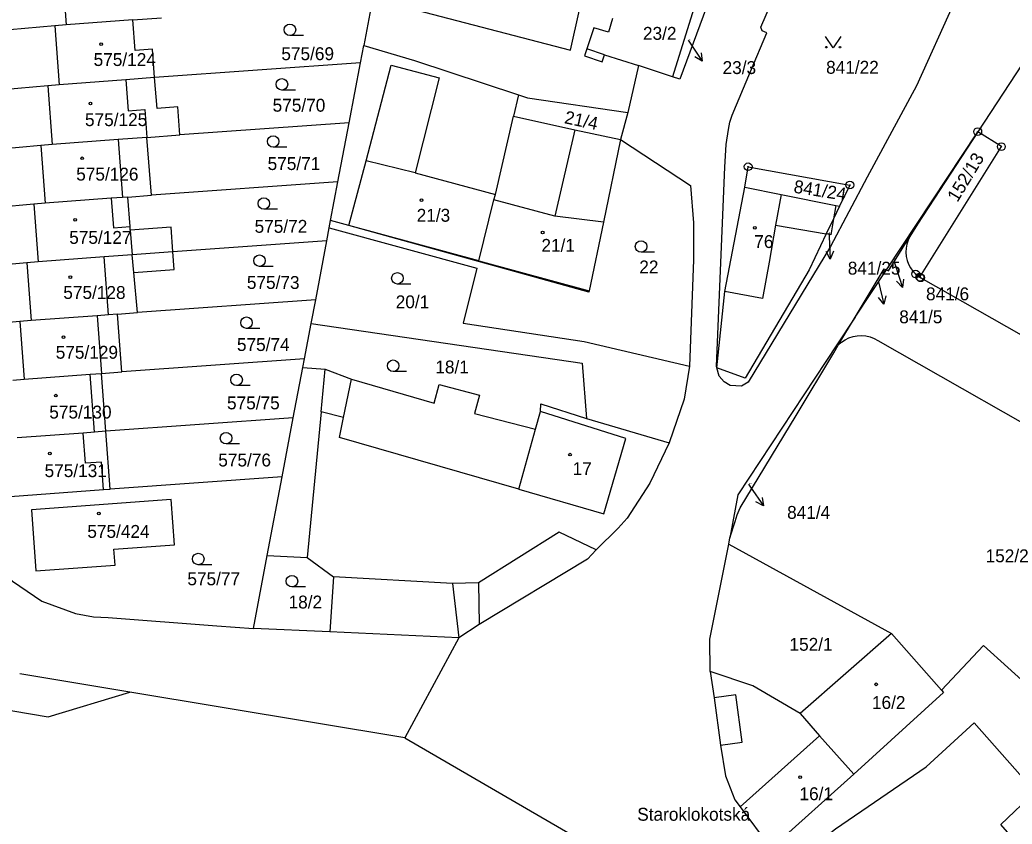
# Model space of a CAD drawing. Extents: x -737240 to -735272, y -1119606 to -1117878.
# Drawn here: x -737113 to -736982.1, y -1119214.7 to -1119108.5 of the extents above; entities that cross this region are included whole.
import ezdxf

# ---------------------------------------------------------------- set-up
doc = ezdxf.new("R2010")
doc.units = 0
for name, color, linetype in [('Level 1', 7, 'Continuous'), ('Level 15', 7, 'Continuous'), ('Level 16', 7, 'Continuous'), ('Level 18', 7, 'Continuous'), ('Level 19', 7, 'Continuous'), ('Level 25', 7, 'Continuous'), ('Level 4', 7, 'Continuous')]:
    doc.layers.add(name, color=color, linetype=linetype)

msp = doc.modelspace()

# ---------------------------------------------------------------- linework, layer by layer
at = {"layer": 'Level 1'}
for p, q in [((-737066.56, -1119106.27), (-737067.63, -1119111.91)), ((-737023.87, -1119106.3), (-737026.91, -1119116.04)), ((-737108.4, -1119109.3), (-737114.33, -1119109.84)), ((-737106.91, -1119109.18), (-737108.4, -1119109.3)), ((-737098.12, -1119108.53), (-737106.91, -1119109.18)), ((-737098.12, -1119108.53), (-737094.33, -1119108.24)), ((-737068.06, -1119114.2), (-737067.63, -1119111.91)), ((-737035.86, -1119113.12), (-737031.39, -1119114.55)), ((-736979.91, -1119113.09), (-736986.62, -1119123.28)), ((-737068.06, -1119114.2), (-737095.25, -1119116.14)), ((-737069.57, -1119122.13), (-737068.06, -1119114.2)), ((-737031.39, -1119114.55), (-737032.78, -1119120.74)), ((-737026.91, -1119116.04), (-737031.39, -1119114.55)), ((-737107.82, -1119117.08), (-737109.31, -1119117.21)), ((-737099.02, -1119116.42), (-737107.82, -1119117.08)), ((-737095.25, -1119116.14), (-737099.02, -1119116.42)), ((-737109.31, -1119117.21), (-737115.26, -1119117.75)), ((-737047.23, -1119118.4), (-737047.88, -1119121.21)), ((-737032.78, -1119120.74), (-737033.75, -1119124.3)), ((-737069.57, -1119122.13), (-737091.92, -1119123.71)), ((-737071.04, -1119129.9), (-737069.57, -1119122.13)), ((-737050.27, -1119131.57), (-737047.88, -1119121.21)), ((-737047.88, -1119121.21), (-737039.8, -1119123.04)), ((-737039.8, -1119123.04), (-737033.75, -1119124.3)), ((-736998.68, -1119141.52), (-736986.62, -1119123.28)), ((-737108.73, -1119124.97), (-737110.23, -1119125.08)), ((-737100.05, -1119124.32), (-737108.73, -1119124.97)), ((-737096.24, -1119124.04), (-737100.05, -1119124.32)), ((-737096.24, -1119124.04), (-737091.92, -1119123.71)), ((-737095.66, -1119131.67), (-737096.24, -1119124.04)), ((-737033.75, -1119124.3), (-737036.02, -1119135.2)), ((-737110.23, -1119125.08), (-737116.19, -1119125.66)), ((-737071.04, -1119129.9), (-737095.66, -1119131.67)), ((-737072.01, -1119134.99), (-737071.04, -1119129.9)), ((-737019.97, -1119144.37), (-737017.37, -1119130.61)), ((-737017.37, -1119130.61), (-737012.57, -1119131.57)), ((-737111.15, -1119132.83), (-737117.1, -1119133.41)), ((-737109.66, -1119132.72), (-737111.15, -1119132.83)), ((-737100.97, -1119132.07), (-737109.66, -1119132.72)), ((-737099.47, -1119131.95), (-737100.97, -1119132.07)), ((-737098.78, -1119131.9), (-737099.47, -1119131.95)), ((-737098.78, -1119131.9), (-737095.66, -1119131.67)), ((-737098.48, -1119135.8), (-737098.78, -1119131.9)), ((-737052.46, -1119140.31), (-737050.46, -1119132.28)), ((-737050.46, -1119132.28), (-737050.27, -1119131.57)), ((-737012.57, -1119131.57), (-737005.35, -1119133.04)), ((-737004.86, -1119133.12), (-737005.65, -1119134.76)), ((-737005.35, -1119133.04), (-737004.86, -1119133.12)), ((-737072.2, -1119135.97), (-737072.01, -1119134.99)), ((-737069.61, -1119135.68), (-737072.01, -1119134.99)), ((-737036.02, -1119135.2), (-737037.9, -1119144.26)), ((-737005.65, -1119134.76), (-737006.61, -1119136.77)), ((-737098.44, -1119136.29), (-737098.48, -1119135.8)), ((-737072.51, -1119137.67), (-737072.2, -1119135.97)), ((-737052.49, -1119140.43), (-737069.61, -1119135.68)), ((-737072.51, -1119137.67), (-737092.81, -1119139.13)), ((-737073.98, -1119145.46), (-737072.51, -1119137.67)), ((-737092.81, -1119139.13), (-737098.2, -1119139.53)), ((-737112.09, -1119140.57), (-737118.01, -1119141.15)), ((-737110.58, -1119140.46), (-737112.09, -1119140.57)), ((-737101.89, -1119139.81), (-737110.58, -1119140.46)), ((-737098.2, -1119139.53), (-737101.89, -1119139.81)), ((-737052.49, -1119140.43), (-737052.46, -1119140.31)), ((-737097.51, -1119147.16), (-737097.96, -1119141.88)), ((-737002.8, -1119147.76), (-736998.68, -1119141.52)), ((-737021.05, -1119154.44), (-737019.97, -1119144.37)), ((-737073.98, -1119145.46), (-737097.51, -1119147.16)), ((-737074.57, -1119148.57), (-737073.98, -1119145.46)), ((-737100.12, -1119147.35), (-737097.51, -1119147.16)), ((-737113.01, -1119148.32), (-737118.92, -1119148.9)), ((-737111.51, -1119148.21), (-737113.01, -1119148.32)), ((-737102.82, -1119147.56), (-737111.51, -1119148.21)), ((-737101.32, -1119147.44), (-737102.82, -1119147.56)), ((-737100.12, -1119147.35), (-737101.32, -1119147.44)), ((-737099.55, -1119154.99), (-737100.12, -1119147.35)), ((-737075.46, -1119153.25), (-737074.57, -1119148.57)), ((-737005.03, -1119151.45), (-737002.8, -1119147.76)), ((-737075.46, -1119153.25), (-737099.55, -1119154.99)), ((-737075.68, -1119154.38), (-737075.46, -1119153.25)), ((-737102.24, -1119155.19), (-737099.55, -1119154.99)), ((-737076.93, -1119161.04), (-737075.68, -1119154.38)), ((-737075.68, -1119154.38), (-737072.71, -1119154.62)), ((-737072.71, -1119154.62), (-737069.26, -1119155.92)), ((-737113.93, -1119156.06), (-737112.44, -1119155.95)), ((-737112.44, -1119155.95), (-737103.73, -1119155.3)), ((-737103.73, -1119155.3), (-737102.24, -1119155.19)), ((-737101.66, -1119162.82), (-737102.24, -1119155.19)), ((-737044.97, -1119162.53), (-737044.32, -1119160.19)), ((-737076.93, -1119161.04), (-737101.66, -1119162.82)), ((-737078.41, -1119168.82), (-737076.93, -1119161.04)), ((-737038.25, -1119161.15), (-737027.32, -1119164.33)), ((-737103.16, -1119162.93), (-737104.66, -1119163.05)), ((-737101.66, -1119162.82), (-737103.16, -1119162.93)), ((-737101.09, -1119170.45), (-737101.66, -1119162.82)), ((-737104.66, -1119163.05), (-737113.35, -1119163.7)), ((-737078.41, -1119168.82), (-737101.09, -1119170.45)), ((-737080.37, -1119179.19), (-737078.41, -1119168.82)), ((-737114.28, -1119171.44), (-737101.99, -1119170.52)), ((-737101.99, -1119170.52), (-737101.09, -1119170.45)), ((-737019.48, -1119177.73), (-737019.32, -1119176.87)), ((-737019.48, -1119177.73), (-736997.99, -1119189.52)), ((-737082.2, -1119188.84), (-737080.37, -1119179.19)), ((-737080.37, -1119179.19), (-737075.1, -1119179.48)), ((-737075.1, -1119179.48), (-737071.62, -1119182.04)), ((-737071.62, -1119182.04), (-737072.11, -1119189.3)), ((-737072.11, -1119189.3), (-737082.2, -1119188.84)), ((-737052.41, -1119188.31), (-737055.1, -1119190.06)), ((-737055.1, -1119190.06), (-737072.11, -1119189.3)), ((-737055.1, -1119190.06), (-737062.22, -1119203.28)), ((-736997.99, -1119189.52), (-737010.05, -1119200.06)), ((-736991.42, -1119196.98), (-736997.99, -1119189.52)), ((-737098.52, -1119197.24), (-737113.02, -1119194.81)), ((-737021.93, -1119194.53), (-737021.4, -1119197.97)), ((-737062.22, -1119203.28), (-737098.52, -1119197.24)), ((-737021.4, -1119197.97), (-737020.55, -1119204.23)), ((-737010.05, -1119200.06), (-737007.5, -1119203.01)), ((-737062.22, -1119203.28), (-737032.21, -1119220.67)), ((-737007.5, -1119203.01), (-737002.95, -1119208.08)), ((-737002.95, -1119208.08), (-737013.9, -1119217.83)), ((-737017.97, -1119212.38), (-737013.9, -1119217.83))]:
    msp.add_line(p, q, dxfattribs=at)
for points in [[(-736980.8, -1119081.8), (-736982.4, -1119086.54), (-736986.07, -1119096.91), (-736987.85, -1119101.6), (-736989.71, -1119106.25), (-736994.68, -1119117.23), (-737001.2, -1119129.3), (-737006.04, -1119138.41), (-737016.93, -1119156.33), (-737017.78, -1119156.84), (-737019.27, -1119156.76), (-737020.1, -1119156.27), (-737020.72, -1119155.53), (-737021.05, -1119154.44)], [(-737021.05, -1119154.44), (-737021.1, -1119154.24), (-737019.97, -1119127.98), (-737019.83, -1119124.98), (-737019.52, -1119123), (-737019.33, -1119122.03), (-737019.01, -1119121.08), (-737016.6, -1119115.34), (-737014.46, -1119110.22), (-737015.05, -1119109.98), (-737015.23, -1119109.49), (-737006.38, -1119089.02), (-737005.9, -1119088.83), (-737004.05, -1119089.51)], [(-737022.43, -1119106.84), (-737025.91, -1119116.36), (-737026.91, -1119116.04)], [(-737095.25, -1119116.14), (-737095.53, -1119112.4), (-737097.82, -1119112.57), (-737098.12, -1119108.53)], [(-737034.82, -1119108.35), (-737035.35, -1119110.14), (-737037.26, -1119109.57), (-737038.2, -1119112.36)], [(-737067.63, -1119111.91), (-737060.95, -1119113.88), (-737047.23, -1119118.4)], [(-737038.2, -1119112.36), (-737038.5, -1119113.27), (-737036.16, -1119114.04), (-737035.86, -1119113.12)], [(-737091.92, -1119123.71), (-737092.19, -1119120.02), (-737094.89, -1119120.22), (-737095.25, -1119116.14)], [(-737047.23, -1119118.4), (-737046.05, -1119118.79), (-737032.78, -1119120.74)], [(-736986.62, -1119123.28), (-736994.59, -1119135.49), (-736995.59, -1119137.12)], [(-736994.26, -1119142.48), (-736983.5, -1119125.25), (-736986.62, -1119123.28)], [(-737033.75, -1119124.3), (-737024.52, -1119130.4), (-737024.14, -1119135.32), (-737024.13, -1119140.19), (-737024.67, -1119154.24)], [(-737017.37, -1119130.61), (-737016.92, -1119127.91), (-737003.49, -1119130.32), (-737004.86, -1119133.12)], [(-737005.65, -1119134.76), (-737006.01, -1119136.87), (-737006.61, -1119136.77)], [(-737092.81, -1119139.13), (-737093.06, -1119135.89), (-737098.44, -1119136.29)], [(-737072.2, -1119135.97), (-737052.7, -1119141.28), (-737054.53, -1119148.56), (-737038.57, -1119150.98), (-737024.67, -1119154.24)], [(-737006.61, -1119136.77), (-737008.86, -1119141.5), (-737017.3, -1119155.81), (-737021.05, -1119154.44)], [(-736998.68, -1119141.52), (-736998.4, -1119141.66), (-736995.59, -1119137.12)], [(-736995.59, -1119137.12), (-736995.821, -1119137.608), (-736995.984, -1119138.123), (-736996.078, -1119138.654), (-736996.1, -1119139.194), (-736996.051, -1119139.732), (-736995.931, -1119140.258), (-736995.741, -1119140.764), (-736995.487, -1119141.24), (-736995.171, -1119141.678), (-736994.8, -1119142.07), (-736994.26, -1119142.48)], [(-737097.96, -1119141.88), (-737092.65, -1119141.48), (-737092.81, -1119139.13)], [(-737037.9, -1119144.26), (-737037.94, -1119144.46), (-737052.49, -1119140.43)], [(-737002.8, -1119147.76), (-736998.95, -1119141.39), (-736998.68, -1119141.52)], [(-736994.26, -1119142.48), (-736994.15, -1119142.56), (-736958.6, -1119162.77)], [(-737074.57, -1119148.57), (-737038.8, -1119153.82), (-737038.25, -1119161.15)], [(-737002.8, -1119147.76), (-737005.2, -1119151.4), (-737018.27, -1119171.21), (-737019.32, -1119176.87)], [(-737005.03, -1119151.45), (-737004.606, -1119151.067), (-737004.134, -1119150.745), (-737003.622, -1119150.492), (-737003.08, -1119150.312), (-737002.518, -1119150.208), (-737001.947, -1119150.182), (-737001.378, -1119150.235), (-737000.822, -1119150.366), (-737000.289, -1119150.572), (-736999.79, -1119150.85), (-736972.12, -1119166.59)], [(-737019.32, -1119176.87), (-737018.65, -1119174.74), (-737018.37, -1119173.85), (-737017.98, -1119172.91), (-737010.6, -1119160.74), (-737005.63, -1119152.45), (-737005.03, -1119151.45)], [(-737024.67, -1119154.24), (-737025.35, -1119158.59), (-737027.32, -1119164.33)], [(-737069.26, -1119155.92), (-737058.33, -1119159.09), (-737057.69, -1119156.66), (-737052.37, -1119158.06), (-737053.01, -1119160.49), (-737044.97, -1119162.53)], [(-737044.32, -1119160.19), (-737044.27, -1119159.21), (-737038.25, -1119161.15)], [(-737027.32, -1119164.33), (-737029.9, -1119169.65), (-737032.87, -1119174.29), (-737034.07, -1119175.61), (-737036.95, -1119178.48)], [(-737120.3, -1119172.03), (-737119.47, -1119175.03), (-737117.18, -1119179.14), (-737114, -1119182.6), (-737110.1, -1119185.22), (-737105.69, -1119186.86), (-737103.31, -1119187.3), (-737101.37, -1119187.41), (-737087.03, -1119188.5), (-737082.2, -1119188.84)], [(-737100.44, -1119180.49), (-737100.6, -1119178.36), (-737092.62, -1119177.78), (-737093.05, -1119171.84), (-737111.49, -1119173.17), (-737110.91, -1119181.25), (-737100.44, -1119180.49)], [(-737036.95, -1119178.48), (-737038.11, -1119179.68), (-737052.41, -1119188.31)], [(-737021.93, -1119194.53), (-737021.99, -1119190.24), (-737019.48, -1119177.73)], [(-736979.42, -1119196.9), (-736985.87, -1119191.09), (-736991.42, -1119196.98)], [(-737157.51, -1119200.29), (-737138.83, -1119195.47), (-737109.26, -1119200.49), (-737098.52, -1119197.24)], [(-737010.05, -1119200.06), (-737016.31, -1119196.42), (-737021.93, -1119194.53)], [(-737012.78, -1119221.1), (-737005.4, -1119215.3), (-736993.42, -1119207.09), (-736987.09, -1119201.28), (-736979.03, -1119210.41)], [(-737020.55, -1119204.23), (-737019.91, -1119208.28), (-737018.67, -1119211.44), (-737017.97, -1119212.38)], [(-736969.8, -1119234.44), (-736980.64, -1119220.71), (-736979.33, -1119219.56), (-736983.57, -1119214.72), (-736979.03, -1119210.41)]]:
    msp.add_lwpolyline(points, dxfattribs=at)
at = {"layer": 'Level 16'}
for points in [[(-737024.85, -1119111.2), (-737024.66, -1119111.48), (-737022.988, -1119113.971)], [(-737023.13, -1119112.862), (-737022.988, -1119113.971), (-737023.96, -1119113.419)], [(-737006.27, -1119136.68), (-737006.24, -1119137.09), (-737006.09, -1119140.086)], [(-737005.641, -1119139.063), (-737006.09, -1119140.086), (-737006.64, -1119139.112)], [(-736997.69, -1119140.32), (-736997.48, -1119140.97), (-736996.568, -1119143.828)], [(-736999.75, -1119143.02), (-736999.73, -1119143.11), (-736999.012, -1119146.023)], [(-736996.396, -1119142.723), (-736996.568, -1119143.828), (-736997.348, -1119143.027)], [(-736998.766, -1119144.932), (-736999.012, -1119146.023), (-736999.736, -1119145.172)], [(-737016.88, -1119169.78), (-737016.6, -1119170.2), (-737014.904, -1119172.675)], [(-737015.057, -1119171.567), (-737014.904, -1119172.675), (-737015.882, -1119172.133)]]:
    msp.add_lwpolyline(points, dxfattribs=at)
at = {"layer": 'Level 25'}
for p, q in [((-737075.598, -1119110.58), (-737077.38, -1119110.58)), ((-737076.658, -1119117.78), (-737078.44, -1119117.78)), ((-737077.808, -1119125.32), (-737079.59, -1119125.32)), ((-737079.038, -1119133.51), (-737080.82, -1119133.51)), ((-737029.268, -1119139.18), (-737031.05, -1119139.18)), ((-737079.608, -1119141.05), (-737081.39, -1119141.05)), ((-737061.418, -1119143.38), (-737063.2, -1119143.38)), ((-737081.328, -1119149.24), (-737083.11, -1119149.24)), ((-737061.978, -1119154.92), (-737063.76, -1119154.92)), ((-737082.638, -1119156.78), (-737084.42, -1119156.78)), ((-737084.028, -1119164.48), (-737085.81, -1119164.48)), ((-737087.688, -1119180.42), (-737089.47, -1119180.42)), ((-737075.328, -1119183.35), (-737077.11, -1119183.35))]:
    msp.add_line(p, q, dxfattribs=at)
msp.add_lwpolyline([(-737004.69, -1119110.72), (-737005.69, -1119112.22), (-737006.69, -1119110.72)], dxfattribs=at)
for centre in [(-737006.59, -1119112.12), (-737004.79, -1119112.12)]:
    msp.add_circle(centre, 0.1, dxfattribs=at)
for centre, major_axis, ratio in [((-737077.38, -1119109.824), (0.764, 0), 0.9894236), ((-737102.3, -1119111.73), (0.18, 0), 0.9848078), ((-737078.44, -1119117.024), (0.764, 0), 0.9894236), ((-737103.71, -1119119.56), (0.18, 0), 0.9848078), ((-736986.62, -1119123.28), (0.516, 0), 0.9848078), ((-736986.62, -1119123.28), (0.0375, 0), 0.9848078), ((-737079.59, -1119124.564), (0.764, 0), 0.9894236), ((-736983.5, -1119125.25), (0.516, 0), 0.9848078), ((-736983.5, -1119125.25), (0.0375, 0), 0.9848078), ((-737104.8, -1119126.79), (0.18, 0), 0.9848078), ((-737016.92, -1119127.91), (0.516, 0), 0.9848078), ((-737016.92, -1119127.91), (0.0375, 0), 0.9848078), ((-737003.49, -1119130.32), (0.516, 0), 0.9848078), ((-737003.49, -1119130.32), (0.0375, 0), 0.9848078), ((-737080.82, -1119132.754), (0.764, 0), 0.9894236), ((-737060.01, -1119132.32), (0.18, 0), 0.9848078), ((-737105.73, -1119134.91), (0.18, 0), 0.9848078), ((-737044.03, -1119136.58), (0.18, 0), 0.9848078), ((-737016.05, -1119135.98), (0.18, 0), 0.9848078), ((-737031.05, -1119138.424), (0.764, 0), 0.9894236), ((-737081.39, -1119140.294), (0.764, 0), 0.9894236), ((-737063.2, -1119142.624), (0.764, 0), 0.9894236), ((-736994.8, -1119142.07), (0.516, 0), 0.9848078), ((-736994.8, -1119142.07), (0.0375, 0), 0.9848078), ((-736994.26, -1119142.48), (0.516, 0), 0.9848078), ((-737106.35, -1119142.49), (0.18, 0), 0.9848078), ((-736994.15, -1119142.56), (0.516, 0), 0.9848078), ((-736994.26, -1119142.48), (0.0375, 0), 0.9848078), ((-736994.15, -1119142.56), (0.0375, 0), 0.9848078), ((-737083.11, -1119148.484), (0.764, 0), 0.9894236), ((-737107.27, -1119150.38), (0.18, 0), 0.9848078), ((-737063.76, -1119154.164), (0.764, 0), 0.9894236), ((-737084.42, -1119156.024), (0.764, 0), 0.9894236), ((-737108.28, -1119158.11), (0.18, 0), 0.9848078), ((-737085.81, -1119163.724), (0.764, 0), 0.9894236), ((-737109.05, -1119165.76), (0.18, 0), 0.9848078), ((-737040.42, -1119165.9), (0.18, 0), 0.9848078), ((-737102.6, -1119173.67), (0.18, 0), 0.9848078), ((-737089.47, -1119179.664), (0.764, 0), 0.9894236), ((-737077.11, -1119182.594), (0.764, 0), 0.9894236), ((-737000.02, -1119196.21), (0.18, 0), 0.9848078), ((-737010.04, -1119208.46), (0.18, 0), 0.9848078)]:
    msp.add_ellipse(centre, major_axis=major_axis, ratio=ratio, dxfattribs=at)
at = {"layer": 'Level 4'}
for p, q in [((-737107.48, -1119101.55), (-737106.91, -1119109.18)), ((-737108.4, -1119109.3), (-737107.82, -1119117.08)), ((-737035.86, -1119113.12), (-737038.2, -1119112.36)), ((-737109.31, -1119117.21), (-737108.73, -1119124.97)), ((-737039.8, -1119123.04), (-737042.43, -1119134.42)), ((-737100.05, -1119124.32), (-737099.47, -1119131.95)), ((-737110.23, -1119125.08), (-737109.66, -1119132.72)), ((-737069.61, -1119135.68), (-737067.33, -1119127.13)), ((-737060.84, -1119128.73), (-737067.33, -1119127.13)), ((-737060.84, -1119128.73), (-737050.27, -1119131.57)), ((-737111.15, -1119132.83), (-737110.58, -1119140.46)), ((-737042.43, -1119134.42), (-737050.46, -1119132.28)), ((-737012.57, -1119131.57), (-737013.29, -1119135.6)), ((-737005.35, -1119133.04), (-737005.65, -1119134.76)), ((-737036.02, -1119135.2), (-737042.43, -1119134.42)), ((-737098.44, -1119136.29), (-737098.2, -1119139.53)), ((-737052.46, -1119140.31), (-737069.61, -1119135.68)), ((-737013.29, -1119135.6), (-737006.61, -1119136.77)), ((-737112.09, -1119140.57), (-737111.51, -1119148.21)), ((-737101.32, -1119147.44), (-737101.89, -1119139.81)), ((-737097.96, -1119141.88), (-737098.2, -1119139.53)), ((-737052.46, -1119140.31), (-737037.9, -1119144.26)), ((-737113.01, -1119148.32), (-737112.44, -1119155.95)), ((-737102.82, -1119147.56), (-737102.24, -1119155.19)), ((-737073.25, -1119160.25), (-737072.71, -1119154.62)), ((-737103.16, -1119162.93), (-737103.73, -1119155.3)), ((-737070.29, -1119160.98), (-737069.26, -1119155.92)), ((-737073.25, -1119160.25), (-737075.1, -1119179.48)), ((-737070.29, -1119160.98), (-737073.25, -1119160.25)), ((-737047.17, -1119170.46), (-737044.97, -1119162.53)), ((-737055.94, -1119182.9), (-737071.62, -1119182.04)), ((-737052.51, -1119182.81), (-737055.94, -1119182.9)), ((-737055.94, -1119182.9), (-737055.1, -1119190.06)), ((-737052.51, -1119182.81), (-737052.41, -1119188.31)), ((-737007.5, -1119203.01), (-737017.97, -1119212.38))]:
    msp.add_line(p, q, dxfattribs=at)
for points in [[(-737064.46, -1119099.59), (-737066.06, -1119105.78), (-737040.37, -1119112.53), (-737039.15, -1119107.18)], [(-737067.33, -1119127.13), (-737064.04, -1119114.5), (-737057.68, -1119116.18), (-737060.84, -1119128.73)], [(-737099.02, -1119116.42), (-737098.71, -1119120.51), (-737096.51, -1119120.34), (-737096.24, -1119124.04)], [(-737100.97, -1119132.07), (-737100.67, -1119135.97), (-737098.48, -1119135.8)], [(-737013.29, -1119135.6), (-737014.14, -1119140.51), (-737015.04, -1119145.3), (-737019.97, -1119144.37)], [(-737047.17, -1119170.46), (-737035.96, -1119173.7), (-737033.05, -1119163.76), (-737044.32, -1119160.19)], [(-737047.17, -1119170.46), (-737070.82, -1119163.62), (-737070.29, -1119160.98)], [(-737101.99, -1119170.52), (-737102.26, -1119166.87), (-737104.36, -1119167.03), (-737104.66, -1119163.05)], [(-737036.95, -1119178.48), (-737041.84, -1119176.11), (-737052.51, -1119182.81)], [(-736991.42, -1119196.98), (-736991.16, -1119197.28), (-737002.95, -1119208.08)], [(-737020.55, -1119204.23), (-737017.69, -1119203.84), (-737018.56, -1119197.58), (-737021.4, -1119197.97)]]:
    msp.add_lwpolyline(points, dxfattribs=at)

# ---------------------------------------------------------------- texts
at = {"layer": 'Level 15'}
msp.add_text('Staroklokotská', height=1.7, dxfattribs=at).set_placement((-737031.55, -1119214.21))
at = {"layer": 'Level 16'}
for s, p in [('23/3', (-737020.29, -1119115.67)), ('841/25', (-737003.77, -1119142.14)), ('841/6', (-736993.445, -1119145.53)), ('841/5', (-736996.975, -1119148.56)), ('841/4', (-737011.775, -1119174.37))]:
    msp.add_text(s, height=1.7, dxfattribs=at).set_placement(p)
at = {"layer": 'Level 18'}
for s, height, p in [('23/3', 0.1, (-737024.75, -1119111.2)), ('575/69', 1.7, (-737078.51, -1119113.84)), ('841/22', 1.7, (-737006.63, -1119115.63)), ('575/70', 1.7, (-737079.66, -1119120.64)), ('575/71', 1.7, (-737080.32, -1119128.34)), ('575/72', 1.7, (-737082.04, -1119136.62)), ('841/25', 0.1, (-737006.27, -1119136.68)), ('22', 1.7, (-737031.28, -1119141.98)), ('575/73', 1.7, (-737083.06, -1119144.03)), ('20/1', 1.7, (-737063.42, -1119146.58)), ('575/74', 1.7, (-737084.37, -1119152.22)), ('18/1', 1.7, (-737058.19, -1119155.18)), ('575/75', 1.7, (-737085.68, -1119159.92)), ('575/76', 1.7, (-737086.83, -1119167.46)), ('841/4', 0.1, (-737016.755, -1119169.78)), ('152/2', 1.7, (-736985.585, -1119180.1)), ('575/77', 1.7, (-737090.91, -1119183.14)), ('18/2', 1.7, (-737077.56, -1119186.2)), ('152/1', 1.7, (-737011.46, -1119191.78))]:
    msp.add_text(s, height=height, dxfattribs=at).set_placement(p)
for s, height, rotation, p in [('21/4', 1.7, 347.82858, (-737041.258, -1119122.148)), ('152/13', 1.7, 58.82067, (-736989.3, -1119132.68)), ('841/24', 1.7, 350.96895, (-737010.99, -1119131.31)), ('841/6', 0.1, 55.30482, (-736997.619, -1119140.217)), ('841/5', 0.1, 55.30482, (-736999.679, -1119142.917))]:
    msp.add_text(s, height=height, rotation=rotation, dxfattribs=at).set_placement(p)
at = {"layer": 'Level 19'}
for s, p in [('23/2', (-737030.795, -1119111.15)), ('575/124', (-737103.28, -1119114.61)), ('575/125', (-737104.42, -1119122.54)), ('575/126', (-737105.58, -1119129.73)), ('21/3', (-737060.655, -1119135.16)), ('575/127', (-737106.5, -1119138.08)), ('21/1', (-737044.195, -1119139.13)), ('76', (-737016.11, -1119138.63)), ('575/128', (-737107.28, -1119145.35)), ('575/129', (-737108.28, -1119153.24)), ('575/130', (-737109.13, -1119161.13)), ('17', (-737040.075, -1119168.6)), ('575/131', (-737109.75, -1119168.86)), ('575/424', (-737104.11, -1119176.88)), ('16/2', (-737000.58, -1119199.46)), ('16/1', (-737010.14, -1119211.5))]:
    msp.add_text(s, height=1.7, dxfattribs=at).set_placement(p)

doc.saveas('drawing.dxf')
